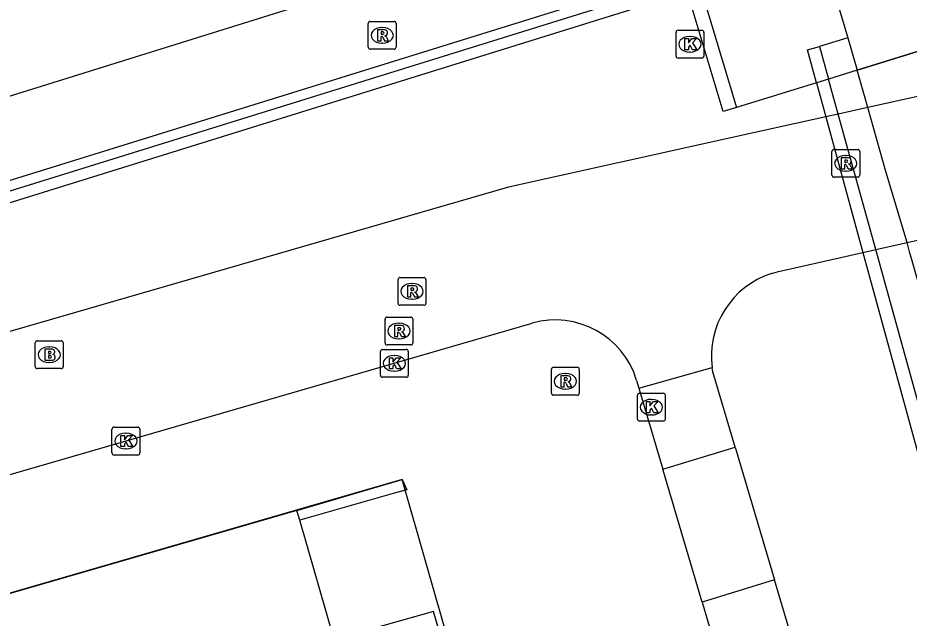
# Model space of a CAD drawing. Extents: x 160806 to 161707, y 383697 to 384148.
# Drawn here: x 161204.91 to 161236.93, y 383837 to 383858.55 of the extents above; entities that cross this region are included whole.
import ezdxf

# ---------------------------------------------------------------- set-up
doc = ezdxf.new("R2010")
doc.units = 0
for name, color, linetype in [('IMGEO_Brandkraan', 7, 'Continuous'), ('IMGEO_Fietspad_open', 7, 'Continuous'), ('IMGEO_Kolk', 7, 'Continuous'), ('IMGEO_Muur', 7, 'Continuous'), ('IMGEO_OVBaan_gesloten', 7, 'Continuous'), ('IMGEO_Pand', 7, 'Continuous'), ('IMGEO_Pand_overbouw', 7, 'Continuous'), ('IMGEO_Rijbaan_lokaal_gesloten', 7, 'Continuous'), ('IMGEO_Rioolput', 7, 'Continuous'), ('IMGEO_Tunneldeel', 7, 'Continuous'), ('IMGEO_Verkeerseiland_open', 7, 'Continuous'), ('IMGEO_Voetpad_open', 7, 'Continuous')]:
    doc.layers.add(name, color=color, linetype=linetype)

msp = doc.modelspace()

# ---------------------------------------------------------------- linework, layer by layer
at = {"layer": 'IMGEO_Brandkraan'}
for p, q in [((161205.542, 383846.028), (161205.542, 383846.88)), ((161205.617, 383846.954), (161206.469, 383846.954)), ((161206.543, 383846.88), (161206.543, 383846.028)), ((161206.03, 383846.734), (161206.055, 383846.734)), ((161206.469, 383845.954), (161205.617, 383845.954)), ((161206.053, 383846.174), (161206.028, 383846.174))]:
    msp.add_line(p, q, dxfattribs=at)
for points in [[(161205.542, 383846.028), (161205.542, 383846.88)], [(161205.617, 383846.954), (161206.469, 383846.954)], [(161206.543, 383846.88), (161206.543, 383846.028)], [(161205.89, 383846.654), (161205.89, 383846.254), (161206.103, 383846.254)], [(161206.121, 383846.654), (161205.89, 383846.654)], [(161206.069, 383846.573), (161206.015, 383846.573), (161206.015, 383846.497)], [(161206.015, 383846.497), (161206.068, 383846.497)], [(161206.077, 383846.421), (161206.015, 383846.421), (161206.015, 383846.34)], [(161206.015, 383846.34), (161206.077, 383846.34)], [(161206.469, 383845.954), (161205.617, 383845.954)]]:
    msp.add_lwpolyline(points, dxfattribs=at)
for centre, radius, start, end in [((161205.619, 383846.878), 0.0765, 91.552, 178.448), ((161205.619, 383846.878), 0.0765, 91.552, 178.448), ((161206.467, 383846.878), 0.0765, 1.552, 88.448), ((161206.467, 383846.878), 0.0765, 1.552, 88.448), ((161206.07, 383846.535), 0.0379, 267.8285, 90.9355), ((161206.125, 383846.509), 0.145, 59.4692, 91.5367), ((161206.15, 383846.556), 0.0922, 285.5137, 58.1501), ((161206.078, 383846.38), 0.0404, 269.8759, 90.5077), ((161206.109, 383846.505), 0.251, 268.6676, 293.5347), ((161206.155, 383846.364), 0.105, 301.3115, 78.989), ((161205.619, 383846.03), 0.0765, 181.552, 268.448), ((161205.619, 383846.03), 0.0765, 181.552, 268.448), ((161206.467, 383846.03), 0.0765, 271.552, 358.448), ((161206.467, 383846.03), 0.0765, 271.552, 358.448)]:
    msp.add_arc(centre, radius, start, end, dxfattribs=at)
for centre, major_axis, ratio, start_param, end_param in [((161206.029, 383846.454), (-0.387, 0.002), 0.722429, 4.712389, 7.853982), ((161206.054, 383846.454), (-0.39, 0.002), 0.717154, 1.570796, 4.712389)]:
    msp.add_ellipse(centre, major_axis=major_axis, ratio=ratio, start_param=start_param, end_param=end_param, dxfattribs=at)
at = {"layer": 'IMGEO_Fietspad_open'}
for points in [[(161270.218, 383863.006), (161269.736, 383862.9), (161268.803, 383862.694), (161265.783, 383862.027), (161264.693, 383861.786), (161260.807, 383860.928), (161258.654, 383860.453), (161255.617, 383859.783), (161252.76, 383859.152), (161249.897, 383858.52), (161246.843, 383857.846), (161243.864, 383857.188), (161241.303, 383856.622), (161235.444, 383855.327), (161234.386, 383855.094), (161233.944, 383854.997)], [(161235.276, 383850.128), (161235.733, 383850.231), (161236.859, 383850.483), (161242.673, 383851.783), (161244.766, 383852.251), (161247.733, 383852.915), (161250.78, 383853.596), (161253.629, 383854.233), (161256.498, 383854.874), (161259.501, 383855.546), (161260.898, 383855.858), (161263.885, 383856.526), (161265.876, 383856.971), (161268.882, 383857.644), (161269.806, 383857.85), (161270.301, 383857.961)], [(161233.944, 383854.997), (161230.53, 383854.241), (161222.537, 383852.474), (161163.411, 383835.363), (161161.786, 383834.896)], [(161233.944, 383854.997), (161235.276, 383850.128)], [(161231.99, 383849.371), (161232.239, 383849.441), (161235.276, 383850.128)], [(161159.382, 383829.051), (161223.387, 383847.584)], [(161227.226, 383845.248), (161229.853, 383845.993)], [(161230.682, 383843.131), (161229.876, 383845.844), (161229.853, 383845.993)], [(161227.145, 383845.533), (161227.226, 383845.248)], [(161227.226, 383845.248), (161227.441, 383844.521), (161228.085, 383842.342)], [(161228.085, 383842.342), (161230.682, 383843.131)], [(161230.682, 383843.131), (161232.095, 383838.372)], [(161229.496, 383837.567), (161228.085, 383842.342)], [(161232.095, 383838.372), (161229.496, 383837.567)], [(161258.147, 383763.342), (161250.185, 383777.467), (161232.095, 383838.372)], [(161229.496, 383837.567), (161229.906, 383836.178)]]:
    msp.add_lwpolyline(points, dxfattribs=at)
for centre, radius, start, end in [((161232.956, 383846.395), 3.129, 107.9849, 187.3783), ((161224.224, 383844.649), 3.052, 16.8342, 105.9171)]:
    msp.add_arc(centre, radius, start, end, dxfattribs=at)
at = {"layer": 'IMGEO_Kolk'}
for p, q in [((161228.634, 383858.101), (161229.486, 383858.101)), ((161228.559, 383857.175), (161228.559, 383858.027)), ((161229.047, 383857.881), (161229.072, 383857.881)), ((161229.56, 383858.027), (161229.56, 383857.175)), ((161229.486, 383857.101), (161228.634, 383857.101)), ((161229.07, 383857.321), (161229.045, 383857.321)), ((161217.94, 383845.717), (161217.94, 383846.569)), ((161218.015, 383846.643), (161218.867, 383846.643)), ((161218.941, 383846.569), (161218.941, 383845.717)), ((161218.428, 383846.423), (161218.453, 383846.423)), ((161218.867, 383845.643), (161218.015, 383845.643)), ((161218.451, 383845.863), (161218.426, 383845.863)), ((161227.174, 383844.144), (161227.174, 383844.996)), ((161227.249, 383845.07), (161228.101, 383845.07)), ((161228.175, 383844.996), (161228.175, 383844.144)), ((161227.662, 383844.85), (161227.687, 383844.85)), ((161227.685, 383844.29), (161227.66, 383844.29)), ((161228.101, 383844.07), (161227.249, 383844.07)), ((161208.297, 383842.927), (161208.297, 383843.779)), ((161208.372, 383843.853), (161209.224, 383843.853)), ((161209.298, 383843.779), (161209.298, 383842.927)), ((161208.785, 383843.633), (161208.81, 383843.633)), ((161208.808, 383843.073), (161208.783, 383843.073)), ((161209.224, 383842.853), (161208.372, 383842.853))]:
    msp.add_line(p, q, dxfattribs=at)
for points in [[(161228.634, 383858.101), (161229.486, 383858.101)], [(161228.559, 383857.175), (161228.559, 383858.027)], [(161228.88, 383857.801), (161229.003, 383857.801), (161229.003, 383857.65), (161229.133, 383857.801), (161229.297, 383857.801), (161229.151, 383857.65), (161229.304, 383857.401), (161229.152, 383857.401), (161229.067, 383857.565), (161229.003, 383857.498), (161229.003, 383857.401), (161228.88, 383857.401), (161228.88, 383857.801)], [(161229.56, 383858.027), (161229.56, 383857.175)], [(161229.486, 383857.101), (161228.634, 383857.101)], [(161217.94, 383845.717), (161217.94, 383846.569)], [(161218.015, 383846.643), (161218.867, 383846.643)], [(161218.941, 383846.569), (161218.941, 383845.717)], [(161218.261, 383846.343), (161218.384, 383846.343), (161218.384, 383846.192), (161218.514, 383846.343), (161218.678, 383846.343), (161218.532, 383846.192), (161218.685, 383845.943), (161218.533, 383845.943), (161218.448, 383846.107), (161218.384, 383846.04), (161218.384, 383845.943), (161218.261, 383845.943), (161218.261, 383846.343)], [(161218.867, 383845.643), (161218.015, 383845.643)], [(161227.174, 383844.144), (161227.174, 383844.996)], [(161227.249, 383845.07), (161228.101, 383845.07)], [(161228.175, 383844.996), (161228.175, 383844.144)], [(161227.495, 383844.77), (161227.618, 383844.77), (161227.618, 383844.619), (161227.748, 383844.77), (161227.912, 383844.77), (161227.766, 383844.619), (161227.919, 383844.37), (161227.767, 383844.37), (161227.682, 383844.534), (161227.618, 383844.467), (161227.618, 383844.37), (161227.495, 383844.37), (161227.495, 383844.77)], [(161228.101, 383844.07), (161227.249, 383844.07)], [(161208.297, 383842.927), (161208.297, 383843.779)], [(161208.372, 383843.853), (161209.224, 383843.853)], [(161209.298, 383843.779), (161209.298, 383842.927)], [(161208.618, 383843.553), (161208.741, 383843.553), (161208.741, 383843.402), (161208.871, 383843.553), (161209.035, 383843.553), (161208.889, 383843.402), (161209.042, 383843.153), (161208.89, 383843.153), (161208.805, 383843.317), (161208.741, 383843.25), (161208.741, 383843.153), (161208.618, 383843.153), (161208.618, 383843.553)], [(161209.224, 383842.853), (161208.372, 383842.853)]]:
    msp.add_lwpolyline(points, dxfattribs=at)
for centre, start, end in [((161228.636, 383858.025), 91.552, 178.448), ((161228.636, 383858.025), 91.552, 178.448), ((161229.484, 383858.025), 1.552, 88.448), ((161229.484, 383858.025), 1.552, 88.448), ((161228.636, 383857.177), 181.552, 268.448), ((161228.636, 383857.177), 181.552, 268.448), ((161229.484, 383857.177), 271.552, 358.448), ((161229.484, 383857.177), 271.552, 358.448), ((161218.017, 383846.567), 91.552, 178.448), ((161218.017, 383846.567), 91.552, 178.448), ((161218.865, 383846.567), 1.552, 88.448), ((161218.865, 383846.567), 1.552, 88.448), ((161218.017, 383845.719), 181.552, 268.448), ((161218.017, 383845.719), 181.552, 268.448), ((161218.865, 383845.719), 271.552, 358.448), ((161218.865, 383845.719), 271.552, 358.448), ((161227.251, 383844.994), 91.552, 178.448), ((161227.251, 383844.994), 91.552, 178.448), ((161228.099, 383844.994), 1.552, 88.448), ((161228.099, 383844.994), 1.552, 88.448), ((161227.251, 383844.146), 181.552, 268.448), ((161227.251, 383844.146), 181.552, 268.448), ((161228.099, 383844.146), 271.552, 358.448), ((161228.099, 383844.146), 271.552, 358.448), ((161208.374, 383843.777), 91.552, 178.448), ((161208.374, 383843.777), 91.552, 178.448), ((161209.222, 383843.777), 1.552, 88.448), ((161209.222, 383843.777), 1.552, 88.448), ((161208.374, 383842.929), 181.552, 268.448), ((161208.374, 383842.929), 181.552, 268.448), ((161209.222, 383842.929), 271.552, 358.448), ((161209.222, 383842.929), 271.552, 358.448)]:
    msp.add_arc(centre, 0.0765, start, end, dxfattribs=at)
for centre, major_axis, ratio, start_param, end_param in [((161229.046, 383857.601), (-0.387, 0.002), 0.722429, 4.712389, 7.853982), ((161229.071, 383857.601), (-0.39, 0.002), 0.717154, 1.570796, 4.712389), ((161218.427, 383846.143), (-0.387, 0.002), 0.722429, 4.712389, 7.853982), ((161218.452, 383846.143), (-0.39, 0.002), 0.717154, 1.570796, 4.712389), ((161227.661, 383844.57), (-0.387, 0.002), 0.722429, 4.712389, 7.853982), ((161227.686, 383844.57), (-0.39, 0.002), 0.717154, 1.570796, 4.712389), ((161208.784, 383843.353), (-0.387, 0.002), 0.722429, 4.712389, 7.853982), ((161208.809, 383843.353), (-0.39, 0.002), 0.717154, 1.570796, 4.712389)]:
    msp.add_ellipse(centre, major_axis=major_axis, ratio=ratio, start_param=start_param, end_param=end_param, dxfattribs=at)
at = {"layer": 'IMGEO_Muur'}
for points in [[(161156.904, 383837.916), (161229.219, 383860.361), (161230.728, 383855.33)], [(161230.728, 383855.33), (161230.248, 383855.182), (161228.848, 383859.862), (161226.937, 383859.268)], [(161226.937, 383859.268), (161157.726, 383837.763)], [(161233.61, 383856.219), (161233.286, 383857.405), (161233.715, 383857.518)], [(161233.715, 383857.518), (161234.038, 383856.352)], [(161234.038, 383856.352), (161233.61, 383856.219)], [(161233.61, 383856.219), (161233.944, 383854.997)], [(161238.694, 383839.54), (161235.733, 383850.231), (161234.386, 383855.094), (161234.038, 383856.352)], [(161233.944, 383854.997), (161235.276, 383850.128)], [(161235.276, 383850.128), (161238.211, 383839.391)], [(161214.94, 383840.857), (161218.72, 383841.978), (161218.89, 383841.605), (161218.486, 383841.491), (161215.039, 383840.515)]]:
    msp.add_lwpolyline(points, dxfattribs=at)
at = {"layer": 'IMGEO_OVBaan_gesloten'}
msp.add_lwpolyline([(161156.084, 383840.634), (161167.281, 383844.11), (161197.293, 383853.461), (161220.786, 383860.784), (161232.169, 383864.306)], dxfattribs=at)
at = {"layer": 'IMGEO_Pand'}
for points in [[(161214.94, 383840.857), (161157.832, 383824.35)], [(161215.039, 383840.515), (161214.94, 383840.857)], [(161220.955, 383833.419), (161219.851, 383837.235), (161216.277, 383836.232), (161215.039, 383840.515)]]:
    msp.add_lwpolyline(points, dxfattribs=at)
at = {"layer": 'IMGEO_Pand_overbouw'}
msp.add_lwpolyline([(161244.397, 383752.352), (161218.72, 383841.978), (161097.833, 383806.973), (161123.797, 383717.365)], close=True, dxfattribs=at)
at = {"layer": 'IMGEO_Rijbaan_lokaal_gesloten'}
for points in [[(161232.802, 383864.028), (161233.159, 383863.085), (161233.236, 383862.834), (161233.661, 383861.41), (161234.731, 383857.826)], [(161235.062, 383856.667), (161240.789, 383858.435)], [(161234.731, 383857.826), (161235.062, 383856.667)], [(161236.859, 383850.483), (161236.1, 383853.031), (161235.444, 383855.327), (161235.062, 383856.667)]]:
    msp.add_lwpolyline(points, dxfattribs=at)
msp.add_arc((160980.017, 383777.86), 266.912, 13.4253, 15.78842, dxfattribs=at)
at = {"layer": 'IMGEO_Rioolput'}
for p, q in [((161217.577, 383858.422), (161218.429, 383858.422)), ((161217.502, 383857.496), (161217.502, 383858.348)), ((161217.99, 383858.202), (161218.015, 383858.202)), ((161218.503, 383858.348), (161218.503, 383857.496)), ((161218.429, 383857.422), (161217.577, 383857.422)), ((161218.013, 383857.642), (161217.988, 383857.642)), ((161234.158, 383852.899), (161234.158, 383853.751)), ((161234.233, 383853.825), (161235.085, 383853.825)), ((161234.646, 383853.605), (161234.671, 383853.605)), ((161235.159, 383853.751), (161235.159, 383852.899)), ((161234.669, 383853.045), (161234.644, 383853.045)), ((161235.085, 383852.825), (161234.233, 383852.825)), ((161218.573, 383848.302), (161218.573, 383849.154)), ((161218.648, 383849.228), (161219.5, 383849.228)), ((161219.574, 383849.154), (161219.574, 383848.302)), ((161219.061, 383849.008), (161219.086, 383849.008)), ((161219.084, 383848.448), (161219.059, 383848.448)), ((161219.5, 383848.228), (161218.648, 383848.228)), ((161218.105, 383846.877), (161218.105, 383847.729)), ((161218.18, 383847.803), (161219.032, 383847.803)), ((161218.593, 383847.583), (161218.618, 383847.583)), ((161219.106, 383847.729), (161219.106, 383846.877)), ((161218.616, 383847.023), (161218.591, 383847.023)), ((161219.032, 383846.803), (161218.18, 383846.803)), ((161224.084, 383845.075), (161224.084, 383845.927)), ((161224.159, 383846.001), (161225.011, 383846.001)), ((161225.085, 383845.927), (161225.085, 383845.075)), ((161224.572, 383845.781), (161224.597, 383845.781)), ((161225.011, 383845.001), (161224.159, 383845.001)), ((161224.595, 383845.221), (161224.57, 383845.221))]:
    msp.add_line(p, q, dxfattribs=at)
for points in [[(161217.577, 383858.422), (161218.429, 383858.422)], [(161217.502, 383857.496), (161217.502, 383858.348)], [(161218.091, 383858.12), (161217.839, 383858.122), (161217.839, 383857.722)], [(161218.503, 383858.348), (161218.503, 383857.496)], [(161217.839, 383857.722), (161217.963, 383857.722), (161217.963, 383857.884), (161217.974, 383857.884)], [(161218.017, 383858.041), (161217.963, 383858.041), (161217.963, 383857.96)], [(161217.963, 383857.96), (161218.015, 383857.96)], [(161218.021, 383857.855), (161218.092, 383857.722), (161218.232, 383857.722), (161218.167, 383857.848)], [(161218.429, 383857.422), (161217.577, 383857.422)], [(161234.158, 383852.899), (161234.158, 383853.751)], [(161234.233, 383853.825), (161235.085, 383853.825)], [(161235.159, 383853.751), (161235.159, 383852.899)], [(161234.747, 383853.523), (161234.495, 383853.525), (161234.495, 383853.125)], [(161234.495, 383853.125), (161234.619, 383853.125), (161234.619, 383853.287), (161234.63, 383853.287)], [(161234.673, 383853.444), (161234.619, 383853.444), (161234.619, 383853.363)], [(161234.619, 383853.363), (161234.671, 383853.363)], [(161234.677, 383853.258), (161234.748, 383853.125), (161234.888, 383853.125), (161234.823, 383853.251)], [(161235.085, 383852.825), (161234.233, 383852.825)], [(161218.573, 383848.302), (161218.573, 383849.154)], [(161218.648, 383849.228), (161219.5, 383849.228)], [(161219.574, 383849.154), (161219.574, 383848.302)], [(161219.162, 383848.926), (161218.91, 383848.928), (161218.91, 383848.528)], [(161219.088, 383848.847), (161219.034, 383848.847), (161219.034, 383848.766)], [(161218.91, 383848.528), (161219.034, 383848.528), (161219.034, 383848.69), (161219.045, 383848.69)], [(161219.034, 383848.766), (161219.086, 383848.766)], [(161219.092, 383848.661), (161219.163, 383848.528), (161219.303, 383848.528), (161219.238, 383848.654)], [(161219.5, 383848.228), (161218.648, 383848.228)], [(161218.105, 383846.877), (161218.105, 383847.729)], [(161218.18, 383847.803), (161219.032, 383847.803)], [(161218.694, 383847.501), (161218.442, 383847.503), (161218.442, 383847.103)], [(161219.106, 383847.729), (161219.106, 383846.877)], [(161218.442, 383847.103), (161218.566, 383847.103), (161218.566, 383847.265), (161218.577, 383847.265)], [(161218.62, 383847.422), (161218.566, 383847.422), (161218.566, 383847.341)], [(161218.566, 383847.341), (161218.618, 383847.341)], [(161218.624, 383847.236), (161218.695, 383847.103), (161218.835, 383847.103), (161218.77, 383847.229)], [(161219.032, 383846.803), (161218.18, 383846.803)], [(161224.084, 383845.075), (161224.084, 383845.927)], [(161224.159, 383846.001), (161225.011, 383846.001)], [(161225.085, 383845.927), (161225.085, 383845.075)], [(161224.673, 383845.699), (161224.421, 383845.701), (161224.421, 383845.301)], [(161224.599, 383845.62), (161224.545, 383845.62), (161224.545, 383845.539)], [(161224.421, 383845.301), (161224.545, 383845.301), (161224.545, 383845.463), (161224.556, 383845.463)], [(161224.545, 383845.539), (161224.597, 383845.539)], [(161224.603, 383845.434), (161224.674, 383845.301), (161224.814, 383845.301), (161224.749, 383845.427)], [(161225.011, 383845.001), (161224.159, 383845.001)]]:
    msp.add_lwpolyline(points, dxfattribs=at)
for centre, radius, start, end in [((161217.579, 383858.346), 0.0765, 91.552, 178.448), ((161217.579, 383858.346), 0.0765, 91.552, 178.448), ((161218.427, 383858.346), 0.0765, 1.552, 88.448), ((161218.427, 383858.346), 0.0765, 1.552, 88.448), ((161218.09, 383858.01), 0.109, 350.3612, 89.416), ((161217.973, 383857.831), 0.0533, 26.0293, 88.6989), ((161217.999, 383858.149), 0.19, 274.7715, 282.9687), ((161218.023, 383857.945), 0.0964, 77.0061, 93.1865), ((161218.037, 383858.002), 0.0378, 276.6634, 79.6772), ((161218.088, 383858.01), 0.112, 277.5842, 350.9817), ((161218.072, 383857.795), 0.108, 29.5134, 73.7905), ((161217.579, 383857.498), 0.0765, 181.552, 268.448), ((161217.579, 383857.498), 0.0765, 181.552, 268.448), ((161218.427, 383857.498), 0.0765, 271.552, 358.448), ((161218.427, 383857.498), 0.0765, 271.552, 358.448), ((161234.235, 383853.749), 0.0765, 91.552, 178.448), ((161234.235, 383853.749), 0.0765, 91.552, 178.448), ((161235.083, 383853.749), 0.0765, 1.552, 88.448), ((161235.083, 383853.749), 0.0765, 1.552, 88.448), ((161234.629, 383853.234), 0.0533, 26.0293, 88.6989), ((161234.655, 383853.552), 0.19, 274.7715, 282.9687), ((161234.679, 383853.348), 0.0964, 77.0061, 93.1865), ((161234.693, 383853.405), 0.0378, 276.6634, 79.6772), ((161234.746, 383853.413), 0.109, 350.3612, 89.416), ((161234.744, 383853.413), 0.112, 277.5842, 350.9817), ((161234.728, 383853.198), 0.108, 29.5134, 73.7905), ((161234.235, 383852.901), 0.0765, 181.552, 268.448), ((161234.235, 383852.901), 0.0765, 181.552, 268.448), ((161235.083, 383852.901), 0.0765, 271.552, 358.448), ((161235.083, 383852.901), 0.0765, 271.552, 358.448), ((161218.65, 383849.152), 0.0765, 91.552, 178.448), ((161218.65, 383849.152), 0.0765, 91.552, 178.448), ((161219.498, 383849.152), 0.0765, 1.552, 88.448), ((161219.498, 383849.152), 0.0765, 1.552, 88.448), ((161219.07, 383848.955), 0.19, 274.7715, 282.9687), ((161219.094, 383848.751), 0.0964, 77.0061, 93.1865), ((161219.108, 383848.808), 0.0378, 276.6634, 79.6772), ((161219.161, 383848.816), 0.109, 350.3612, 89.416), ((161219.159, 383848.816), 0.112, 277.5842, 350.9817), ((161219.044, 383848.637), 0.0533, 26.0293, 88.6989), ((161219.143, 383848.601), 0.108, 29.5134, 73.7905), ((161218.65, 383848.304), 0.0765, 181.552, 268.448), ((161218.65, 383848.304), 0.0765, 181.552, 268.448), ((161219.498, 383848.304), 0.0765, 271.552, 358.448), ((161219.498, 383848.304), 0.0765, 271.552, 358.448), ((161218.182, 383847.727), 0.0765, 91.552, 178.448), ((161218.182, 383847.727), 0.0765, 91.552, 178.448), ((161218.693, 383847.391), 0.109, 350.3612, 89.416), ((161219.03, 383847.727), 0.0765, 1.552, 88.448), ((161219.03, 383847.727), 0.0765, 1.552, 88.448), ((161218.576, 383847.212), 0.0533, 26.0293, 88.6989), ((161218.602, 383847.53), 0.19, 274.7715, 282.9687), ((161218.626, 383847.326), 0.0964, 77.0061, 93.1865), ((161218.64, 383847.383), 0.0378, 276.6634, 79.6772), ((161218.691, 383847.391), 0.112, 277.5842, 350.9817), ((161218.675, 383847.176), 0.108, 29.5134, 73.7905), ((161218.182, 383846.879), 0.0765, 181.552, 268.448), ((161218.182, 383846.879), 0.0765, 181.552, 268.448), ((161219.03, 383846.879), 0.0765, 271.552, 358.448), ((161219.03, 383846.879), 0.0765, 271.552, 358.448), ((161224.161, 383845.925), 0.0765, 91.552, 178.448), ((161224.161, 383845.925), 0.0765, 91.552, 178.448), ((161225.009, 383845.925), 0.0765, 1.552, 88.448), ((161225.009, 383845.925), 0.0765, 1.552, 88.448), ((161224.605, 383845.524), 0.0964, 77.0061, 93.1865), ((161224.619, 383845.581), 0.0378, 276.6634, 79.6772), ((161224.672, 383845.589), 0.109, 350.3612, 89.416), ((161224.67, 383845.589), 0.112, 277.5842, 350.9817), ((161224.555, 383845.41), 0.0533, 26.0293, 88.6989), ((161224.581, 383845.728), 0.19, 274.7715, 282.9687), ((161224.654, 383845.374), 0.108, 29.5134, 73.7905), ((161224.161, 383845.077), 0.0765, 181.552, 268.448), ((161224.161, 383845.077), 0.0765, 181.552, 268.448), ((161225.009, 383845.077), 0.0765, 271.552, 358.448), ((161225.009, 383845.077), 0.0765, 271.552, 358.448)]:
    msp.add_arc(centre, radius, start, end, dxfattribs=at)
for centre, major_axis, ratio, start_param, end_param in [((161217.989, 383857.922), (-0.387, 0.002), 0.722429, 4.712389, 7.853982), ((161218.014, 383857.922), (-0.39, 0.002), 0.717154, 1.570796, 4.712389), ((161234.645, 383853.325), (-0.387, 0.002), 0.722429, 4.712389, 7.853982), ((161234.67, 383853.325), (-0.39, 0.002), 0.717154, 1.570796, 4.712389), ((161219.06, 383848.728), (-0.387, 0.002), 0.722429, 4.712389, 7.853982), ((161219.085, 383848.728), (-0.39, 0.002), 0.717154, 1.570796, 4.712389), ((161218.592, 383847.303), (-0.387, 0.002), 0.722429, 4.712389, 7.853982), ((161218.617, 383847.303), (-0.39, 0.002), 0.717154, 1.570796, 4.712389), ((161224.571, 383845.501), (-0.387, 0.002), 0.722429, 4.712389, 7.853982), ((161224.596, 383845.501), (-0.39, 0.002), 0.717154, 1.570796, 4.712389)]:
    msp.add_ellipse(centre, major_axis=major_axis, ratio=ratio, start_param=start_param, end_param=end_param, dxfattribs=at)
at = {"layer": 'IMGEO_Tunneldeel'}
msp.add_lwpolyline([(161240.789, 383858.435), (161235.062, 383856.667), (161234.038, 383856.352), (161233.61, 383856.219), (161233.944, 383854.997), (161235.276, 383850.128), (161238.211, 383839.391)], dxfattribs=at)
at = {"layer": 'IMGEO_Verkeerseiland_open'}
for points in [[(161234.731, 383857.826), (161233.715, 383857.518)], [(161235.062, 383856.667), (161234.038, 383856.352)]]:
    msp.add_lwpolyline(points, dxfattribs=at)
at = {"layer": 'IMGEO_Voetpad_open'}
for points in [[(161270.218, 383863.006), (161270.154, 383867.048), (161269.666, 383867.298), (161268.751, 383867.063), (161267.484, 383866.672), (161260.741, 383864.591), (161258.081, 383863.771), (161243.484, 383859.266), (161240.789, 383858.435), (161235.062, 383856.667), (161234.038, 383856.352), (161233.61, 383856.219), (161233.944, 383854.997)], [(161160.918, 383838.336), (161227.057, 383858.887), (161226.937, 383859.268)], [(161235.276, 383850.128), (161238.211, 383839.391), (161238.694, 383839.54), (161239.635, 383839.831), (161245.391, 383841.608), (161246.641, 383841.994), (161264.039, 383847.367), (161265.175, 383847.718), (161265.573, 383847.841), (161266.036, 383847.984), (161269.027, 383848.907), (161269.969, 383849.198), (161270.441, 383849.344), (161270.301, 383857.961)], [(161233.61, 383856.219), (161230.728, 383855.33)]]:
    msp.add_lwpolyline(points, dxfattribs=at)

doc.saveas('drawing.dxf')
